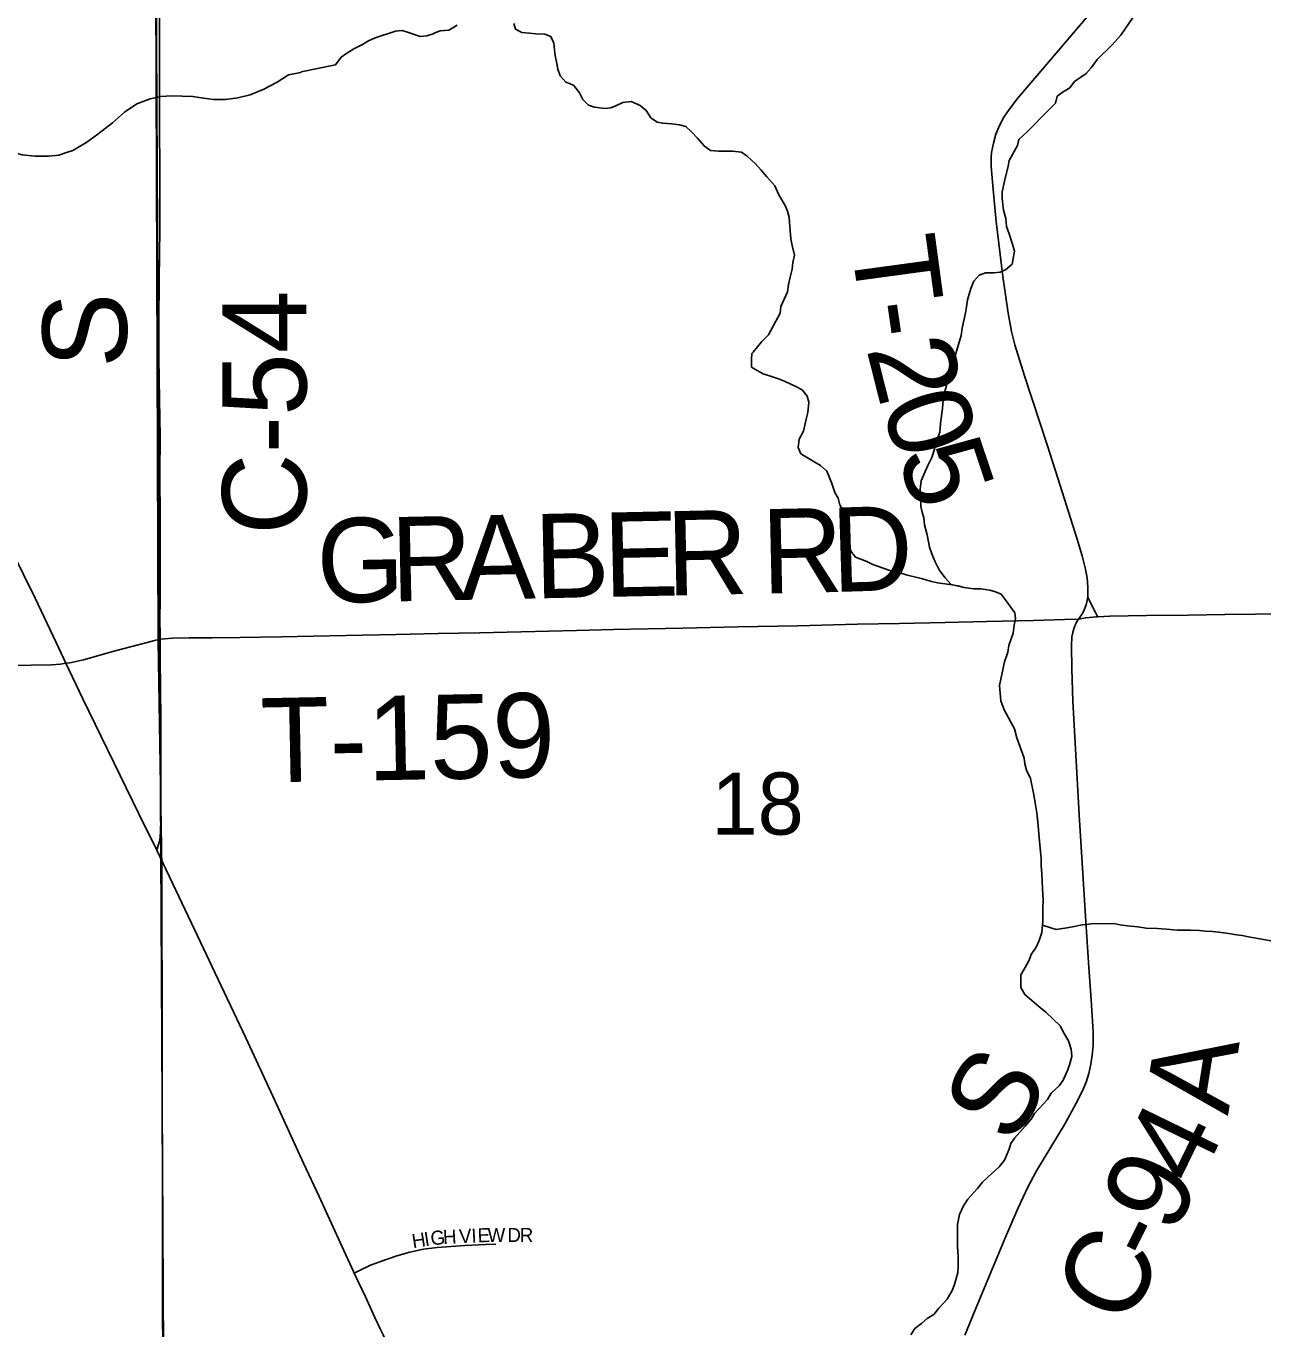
# Model space of a CAD drawing. Extents: x 1985906 to 2360102, y 891258 to 1222054.
# Drawn here: x 2140806 to 2145208, y 977726 to 982362 of the extents above; entities that cross this region are included whole.
import ezdxf

# ---------------------------------------------------------------- set-up
doc = ezdxf.new("R2010")
doc.units = 0
for name, color, linetype in [('GM_X_County_Road', 7, 'Continuous'), ('GM_X_County_Road_Text', 7, 'Continuous'), ('GM_X_Minor_River', 7, 'Continuous'), ('GM_X_Section', 7, 'Continuous'), ('GM_X_Section_Text', 7, 'Continuous'), ('GM_X_Township', 7, 'Continuous'), ('GM_X_Township_Road', 7, 'Continuous'), ('GM_X_Township_Road_Text', 7, 'Continuous'), ('GM_X_Township_Subdivision', 7, 'Continuous'), ('GM_X_Township_Subdivision_Text', 7, 'Continuous')]:
    doc.layers.add(name, color=color, linetype=linetype)

msp = doc.modelspace()

# ---------------------------------------------------------------- linework, layer by layer
at = {"layer": 'GM_X_County_Road'}
for points in [[(2140947.7, 980094.3), (2140922, 980148.5), (2140837.5, 980326), (2140715.1, 980576.2), (2140644.8, 980724.3), (2140516.3, 980990.3), (2140430.9, 981167.5), (2140245.8, 981551.2), (2140189.3, 981669.6), (2140124.7, 981802.3), (2139960.3, 982140.9), (2139875.2, 982318.3), (2139796.6, 982480.8), (2139668.7, 982746.5)], [(2141283.3, 980179.8), (2141282.3, 980261.7), (2141282.6, 980310.8), (2141283, 980392.8), (2141282.8, 980606), (2141282.2, 980770.1), (2141282.8, 980901.3), (2141280.8, 981032.6), (2141278.7, 981179.9), (2141278.6, 981311), (2141279.3, 981458.6), (2141281.4, 981639.2), (2141282.1, 981737.8), (2141281.3, 981852.5), (2141280.5, 982000.2), (2141280.2, 982164.3), (2141280.7, 982328.6), (2141281.1, 982525.6)], [(2144147.2, 977704.3), (2144191, 977810.2), (2144291.2, 978052.3), (2144336.7, 978157.4), (2144370.7, 978230.3), (2144401.5, 978288.2), (2144503.6, 978457.2), (2144543.6, 978528.9), (2144565.7, 978573.2), (2144578.2, 978603.8), (2144588.2, 978635.3), (2144595.5, 978667.6), (2144600.3, 978700.3), (2144603, 978733.2), (2144603.7, 978782.8), (2144596.8, 978897.4), (2144588.3, 979011.8), (2144576.9, 979175.1), (2144555.2, 979534.7), (2144530.9, 979959.8), (2144527.1, 980074.2), (2144526, 980156.3), (2144528.1, 980188.1), (2144530.7, 980203.7), (2144534.3, 980217.2), (2144538, 980227.1), (2144541.8, 980235.2), (2144544.7, 980240.2), (2144551.5, 980251.6)], [(2144551.5, 980251.6), (2144577.6, 980255.7), (2144602, 980258.5), (2144613.3, 980259.6), (2144620.2, 980259.9)], [(2144620.2, 980259.9), (2144662.3, 980261.9), (2144793.5, 980264.2), (2144941.1, 980265.7), (2145072.4, 980267.4), (2145400.8, 980271.1)], [(2140947.7, 980094.3), (2140961.4, 980096.1), (2141009.7, 980107.1), (2141122.4, 980138.2), (2141236.2, 980168.6), (2141263.2, 980175.6), (2141283.3, 980179.8)], [(2141270.5, 979429.1), (2141276.4, 979445.9), (2141281.2, 979464.4), (2141283.8, 979494.8), (2141285.5, 979539.3), (2141285.9, 979654.4), (2141285.3, 979769.3), (2141284.8, 979884.2), (2141284.3, 980015.6), (2141283.2, 980097.7), (2141283.3, 980179.8)], [(2140747.7, 980087), (2140895.6, 980089.3), (2140928.6, 980091.7), (2140947.7, 980094.3)], [(2141270.5, 979429.1), (2141207.6, 979558.4), (2141006.6, 979970.6), (2140947.7, 980094.3)], [(2141973.6, 977924.9), (2141971.1, 977930.5), (2141923.6, 978032.9), (2141848.4, 978196.6), (2141793.5, 978315.6), (2141690.9, 978538.8), (2141587.5, 978761.8), (2141511.2, 978924.8), (2141405, 979147.4), (2141270.5, 979429.1)], [(2142101.5, 977649.5), (2142076.4, 977704.5), (2142067.3, 977723.9), (2142047, 977766.6), (2142013.2, 977840.6), (2141973.6, 977924.9)]]:
    msp.add_lwpolyline(points, dxfattribs=at)
at = {"layer": 'GM_X_Minor_River'}
for points in [[(2144144.1, 980363.5), (2144098.1, 980375.3), (2144075.9, 980399.3), (2144055.8, 980427.3), (2144041.6, 980455.3), (2144029.4, 980483.3), (2144021.2, 980507.4), (2144012.9, 980551.5), (2144002.7, 980587.6), (2144000.5, 980611.7), (2143994.4, 980631.7), (2143990.2, 980651.8), (2143990, 980683.9), (2143987.8, 980714), (2143991.6, 980744.1), (2144005.3, 980776.3), (2144015.2, 980798.4), (2144029, 980826.6), (2144038.7, 980856.8), (2144046.5, 980884.9), (2144058.3, 980917.1), (2144060.1, 980947.2), (2144067.7, 981001.4), (2144069.5, 981031.6), (2144073.3, 981051.7), (2144090.8, 981118), (2144104.5, 981158.2), (2144114.2, 981196.4), (2144133.7, 981260.8), (2144137.6, 981286.9), (2144149.2, 981341.1), (2144153, 981363.2), (2144156.8, 981387.3), (2144168.5, 981427.5), (2144178.3, 981453.7), (2144198.1, 981475.9), (2144220.1, 981484), (2144250, 981484.2), (2144272, 981486.3), (2144291.9, 981494.4), (2144315.7, 981514.7), (2144323.4, 981560.9), (2144315.2, 981588.9), (2144305, 981623), (2144294.8, 981649), (2144292.6, 981677.1), (2144284.4, 981707.2), (2144282.3, 981727.2), (2144280.1, 981749.3), (2144280, 981771.4), (2144287.7, 981809.6), (2144301.3, 981863.8), (2144305.1, 981883.9), (2144334.7, 981936.3), (2144338.6, 981958.4), (2144370.3, 981986.7), (2144443.7, 982061.3), (2144469.5, 982087.6), (2144475.3, 982111.7), (2144497.2, 982127.9), (2144521.1, 982142), (2144536.9, 982164.2), (2144578.6, 982192.5), (2144596.5, 982212.7), (2144618.2, 982242.9), (2144669.8, 982293.4), (2144701.5, 982329.7), (2144717.4, 982351.8), (2144756.9, 982408.3)], [(2142260.5, 982337.1), (2142254.1, 982334.6), (2142232.2, 982326.5), (2142208.2, 982324.3), (2142170.1, 982338.2), (2142144.1, 982346), (2142120.2, 982343.9), (2142048.4, 982319.4), (2142024.5, 982309.3), (2142000.6, 982295.1), (2141972.8, 982280.9), (2141946.9, 982264.7), (2141927, 982250.5), (2141907.2, 982224.3), (2141785.1, 982198.4)], [(2142339.8, 982365.2), (2142309.9, 982346.9), (2142280, 982344.8), (2142260.5, 982337.1)], [(2142740.1, 982156.9), (2142726.8, 982162.5), (2142706.7, 982184.5), (2142698.5, 982208.5), (2142694.4, 982228.6), (2142688.2, 982256.7), (2142686, 982276.7), (2142683.9, 982300.8), (2142673.7, 982324.8), (2142651.7, 982332.7), (2142619.7, 982334.6), (2142597.7, 982336.4), (2142569.7, 982338.3), (2142547.7, 982350.2), (2142541.5, 982370.3)], [(2141785.1, 982198.4), (2141783.1, 982196.4), (2141739.1, 982188.5), (2141699.1, 982162.5), (2141649.2, 982136.5), (2141603.2, 982116.5), (2141559.3, 982106.5), (2141515.3, 982100.6), (2141473.3, 982100.6), (2141437.3, 982104.7), (2141399.3, 982110.8), (2141361.3, 982112.8), (2141323.4, 982112.9), (2141285.4, 982111), (2141247.4, 982103), (2141199.4, 982085), (2141155.5, 982055), (2141113.6, 982016.9), (2141061.6, 981976.9), (2141021.7, 981948.9), (2140971.7, 981918.8), (2140946.5, 981910.8)], [(2143387.9, 981884.3), (2143372, 981899), (2143351.9, 981912.9), (2143319.9, 981916.8), (2143270, 981916.5), (2143242, 981918.4), (2143219.9, 981934.3), (2143195.7, 981962.3), (2143175.6, 981984.3), (2143153.5, 982004.2), (2143131.5, 982010.1), (2143103.5, 982014), (2143071.5, 982015.8), (2143051.5, 982019.7), (2143029.4, 982035.7), (2143013.2, 982061.7), (2142991.1, 982079.6), (2142959.1, 982093.5), (2142929.1, 982089.3), (2142907.2, 982079.2), (2142887.3, 982071), (2142865.3, 982068.9), (2142829.3, 982072.7), (2142807.3, 982080.6), (2142787.2, 982100.6), (2142775, 982124.6), (2142754.9, 982150.6), (2142740.1, 982156.9)], [(2140946.5, 981910.8), (2140921.8, 981902.9), (2140885.8, 981898.9), (2140837.8, 981899), (2140791.8, 981903.1), (2140749.8, 981915.2), (2140703.8, 981931.3), (2140659.8, 981935.4), (2140619.9, 981929.4), (2140573.9, 981911.5), (2140529.9, 981891.5), (2140488, 981859.4), (2140450.1, 981825.4), (2140406.1, 981779.3), (2140370.2, 981733.2), (2140332.3, 981689.1), (2140286.4, 981639), (2140248.4, 981603), (2140208.5, 981562.9), (2140172.5, 981538.9), (2140132.6, 981508.8), (2140092.7, 981482.8), (2140046.7, 981456.8)], [(2143515.3, 981416), (2143519.1, 981442.1), (2143524.9, 981468.2), (2143532.7, 981496.4), (2143534.5, 981520.5), (2143540.3, 981546.6), (2143532.1, 981580.7), (2143527.9, 981604.8), (2143523.6, 981648.9), (2143521.4, 981681), (2143515.3, 981703), (2143507.1, 981723.1), (2143484.9, 981761.1), (2143470.7, 981793.1), (2143442.5, 981825.1), (2143422.3, 981849.1), (2143402.2, 981871.1), (2143387.9, 981884.3)], [(2143393.4, 981201.8), (2143424.7, 981238.9), (2143448.5, 981263.1), (2143474.1, 981311.4), (2143489.9, 981339.6), (2143491.7, 981363.7), (2143515.3, 981416)], [(2143393.9, 981144.5), (2143387.3, 981148.3), (2143387.1, 981176.4), (2143389, 981196.5), (2143393.4, 981201.8)], [(2144525.4, 978721.5), (2144515.2, 978751.6), (2144497, 978783.6), (2144486.8, 978803.6), (2144434.6, 978853.5), (2144410.4, 978873.5), (2144360.2, 978915.4), (2144346, 978941.4), (2144345.7, 978985.5), (2144361.5, 979011.7), (2144375.3, 979037.9), (2144383.1, 979058), (2144400.9, 979084.2), (2144410.8, 979108.3), (2144420.5, 979136.5), (2144424.3, 979176.7), (2144423.9, 979220.8), (2144425.7, 979252.9), (2144423.4, 979293.1), (2144421.1, 979345.3), (2144418.9, 979375.4), (2144418.7, 979399.5), (2144416.5, 979423.5), (2144410.1, 979487.7), (2144407.9, 979517.8), (2144403.5, 979562), (2144395.2, 979612.1), (2144391.1, 979632.2), (2144380.7, 979684.3), (2144366.5, 979714.3), (2144360.4, 979736.4), (2144358.2, 979756.4), (2144331.7, 979828.6), (2144323.5, 979860.6), (2144287.1, 979928.7), (2144274.8, 979960.8), (2144270.5, 980014.9), (2144287.8, 980099.3), (2144299.6, 980133.5), (2144303.4, 980157.6), (2144319.1, 980201.9), (2144322.9, 980230), (2144326.7, 980252.1), (2144324.6, 980274.2), (2144294.3, 980316.2), (2144276.2, 980340.1), (2144256.1, 980348.1), (2144236.1, 980354), (2144204.1, 980359.8), (2144178.1, 980359.7), (2144144.1, 980363.5), (2144122.1, 980369.4), (2144102.1, 980373.3), (2144050.1, 980381.1), (2144028.1, 980385), (2143996.1, 980394.8), (2143938, 980408.6), (2143916, 980416.5), (2143876, 980426.3), (2143819.9, 980446.1), (2143797.8, 980456), (2143757.8, 980471.8), (2143741.6, 980493.8), (2143733.5, 980517.9), (2143723.3, 980545.9), (2143721.1, 980570), (2143714.8, 980614.1), (2143714.6, 980636.2), (2143702.5, 980658.2), (2143696.3, 980682.3), (2143684.2, 980702.3), (2143674, 980734.3), (2143663.8, 980758.4), (2143655.7, 980778.4), (2143633.6, 980798.4), (2143613.5, 980810.3), (2143589.4, 980824.2), (2143563.3, 980840.2), (2143553.2, 980862.2), (2143557, 980892.3), (2143572.8, 980920.5), (2143582.5, 980962.7), (2143588.3, 980986.8), (2143592, 981023), (2143585.9, 981045), (2143567.7, 981067), (2143545.7, 981078.9), (2143507.6, 981096.8), (2143483.5, 981106.7), (2143455.5, 981116.6), (2143429.5, 981124.5), (2143407.4, 981136.4), (2143393.9, 981144.5)], [(2144423, 979162.9), (2144472.4, 979146.8), (2144510.3, 979153), (2144530.3, 979157.2), (2144564.2, 979163.4), (2144598.1, 979167.6), (2144676.1, 979168), (2144700.1, 979164.1), (2144726.1, 979160.2), (2144762.1, 979156.4), (2144792, 979152.5), (2144832, 979150.8), (2144864, 979148.9), (2144902, 979145.1), (2144949.9, 979145.4), (2144981.9, 979143.5), (2145003.9, 979141.6), (2145027.9, 979139.8), (2145049.9, 979137.9), (2145077.9, 979134), (2145113.9, 979128.2), (2145133.9, 979126.3), (2145161.9, 979120.4), (2145203.9, 979112.6), (2145235.9, 979106.8)], [(2143955.2, 977704.8), (2143969.1, 977726.9), (2143992.9, 977745.1), (2144012.8, 977763.3), (2144036.6, 977777.5), (2144054.4, 977799.7), (2144084.2, 977831.9), (2144102, 977862.2), (2144109.8, 977884.3), (2144121.5, 977926.5), (2144123.3, 977948.6), (2144123.1, 977984.7), (2144120.8, 978018.8), (2144120.3, 978097.1), (2144128, 978133.3), (2144141.8, 978163.4), (2144157.6, 978187.6), (2144191.3, 978225.9), (2144209.1, 978248.1), (2144228.9, 978266.3), (2144268.6, 978302.6), (2144288.5, 978326.8), (2144304.2, 978365.1), (2144310, 978385.2), (2144323.9, 978405.3), (2144361.5, 978447.7), (2144383.3, 978471.9), (2144395.2, 978492), (2144440.8, 978542.4), (2144454.6, 978564.6), (2144482.4, 978590.8), (2144496.2, 978611), (2144511.9, 978645.2), (2144519.8, 978665.3), (2144527.6, 978695.5), (2144525.4, 978721.5)]]:
    msp.add_lwpolyline(points, dxfattribs=at)
at = {"layer": 'GM_X_Section'}
for points in [[(2145516, 982922.1), (2145573, 977571.7), (2141296.5, 977422.3), (2141267.3, 982748.9), (2141268.7, 982849)], [(2136010.6, 982694.2), (2141267.3, 982748.9), (2141296.5, 977422.3), (2138801.7, 977322.7), (2136108.2, 977310)]]:
    msp.add_lwpolyline(points, close=True, dxfattribs=at)
at = {"layer": 'GM_X_Township'}
for points in [[(2133246.9, 1009511.7), (2133580.3, 1009513.3), (2135789.3, 1009523.9), (2137186.3, 1009553.5), (2140462.9, 1009595.7), (2141126.9, 1009599), (2141179.8, 1004952.8), (2141166.1, 1001591.7), (2141184.7, 999312.3), (2141186.6, 998951), (2141214.5, 993611.3), (2141210.9, 993531), (2141246.8, 988131.7), (2141275.5, 980173), (2141289.4, 979366.4), (2141296.8, 974769.7), (2141293.9, 973770.9), (2141300.2, 973609.9), (2141289.9, 972067), (2136847.4, 971959.2), (2136227.2, 971953.1), (2133617.1, 971934.7), (2128345.4, 971943.5)], [(2167076.9, 972563.1), (2161682.5, 972546.6), (2157787.2, 972497.8), (2154662, 972434.4), (2154378.5, 972428.6), (2151049.8, 972337.9), (2145722.1, 972190.7), (2141722.5, 972085.5), (2141289.9, 972067), (2141300.2, 973609.9), (2141293.9, 973770.9), (2141296.8, 974769.7), (2141289.4, 979366.4), (2141275.5, 980173), (2141246.8, 988131.7), (2141210.9, 993531), (2141214.5, 993611.3), (2145196.8, 993643.2), (2150432.4, 993719.5), (2150653.1, 993719.9), (2155970, 993782.4), (2156648.5, 993789.2), (2164159.2, 993883.8)]]:
    msp.add_lwpolyline(points, dxfattribs=at)
at = {"layer": 'GM_X_Township_Road'}
for points in [[(2144584, 980329.2), (2144584.5, 980333.4), (2144585, 980365.5), (2144582, 980397.5), (2144576.2, 980429.5), (2144564.4, 980477), (2144545.7, 980539.7), (2144485.9, 980727.2), (2144440.8, 980867.9), (2144358.7, 981117.3), (2144325.1, 981227.4), (2144312.8, 981275.2), (2144300.5, 981340), (2144281.8, 981470.1), (2144258.8, 981665.9), (2144247.2, 981780.2), (2144241, 981862.3), (2144240.7, 981895.6), (2144242.1, 981912.3), (2144248.3, 981945.1), (2144257.7, 981977), (2144270.3, 982007.9), (2144286, 982037.2), (2144304.2, 982065), (2144334.8, 982104.1), (2144547.5, 982354), (2144706.7, 982541.7)], [(2144551.5, 980251.6), (2144565.4, 980271.9), (2144573.3, 980287.4), (2144578.9, 980302), (2144582.7, 980317.5), (2144584, 980329.2)], [(2144584, 980329.2), (2144588.8, 980320), (2144596.6, 980305.2), (2144610.4, 980277.6), (2144616.7, 980266.1), (2144620.2, 980259.9)], [(2141283.3, 980179.8), (2141327.8, 980183.9), (2141386.5, 980185.2), (2141468, 980184.7), (2141567, 980186.2), (2141713.9, 980188.8), (2141944.1, 980193.4), (2142123.3, 980196.5), (2142271.8, 980200.3), (2142419.6, 980202.8), (2142567.4, 980206.1), (2142764.5, 980210.8), (2142895.9, 980214.6), (2143143.4, 980219.7), (2143338.9, 980224.5), (2143552, 980228.1), (2143765.2, 980233.2), (2143912.9, 980236.3), (2144076.4, 980239.8), (2144224.4, 980243.4), (2144390, 980247), (2144501.8, 980250.5), (2144551.5, 980251.6)]]:
    msp.add_lwpolyline(points, dxfattribs=at)
at = {"layer": 'GM_X_Township_Subdivision'}
msp.add_lwpolyline([(2141973.6, 977924.9), (2141990.2, 977932.7), (2142031.8, 977952.4), (2142077.9, 977969.9), (2142125.4, 977986.4), (2142171.9, 977999.4), (2142219.8, 978009.2), (2142268.6, 978015.5), (2142367, 978022.6), (2142440.6, 978026.6), (2142477.3, 978027.1)], dxfattribs=at)

# ---------------------------------------------------------------- texts
at = {"layer": 'GM_X_County_Road_Text'}
for s, rotation, p in [('C-54', 90, (2141803.7, 980551.4)), ('S', 90, (2141164.4, 981145.4)), ('A', 80.9599, (2145083.2, 978482.6)), ('S', 59.4082, (2144314.8, 978373.7)), ('4', 64.0528, (2144973.4, 978224.6)), ('9', 63.352, (2144888.7, 978055.8)), ('C', 63.2744, (2144722.4, 977725.3)), ('-', 63.2917, (2144833.2, 977945.4))]:
    msp.add_text(s, height=300, rotation=rotation, dxfattribs=at).set_placement(p)
at = {"layer": 'GM_X_Section_Text'}
msp.add_text('18', height=221, rotation=0, dxfattribs=at).set_placement((2143244.9, 979484.7))
at = {"layer": 'GM_X_Township_Road_Text'}
for s, rotation, p in [('T', 277.7334, (2143740.9, 981594.8)), ('-', 278.2577, (2143771.5, 981369.5)), ('2', 284.1837, (2143795.8, 981214.4)), ('0', 287.7861, (2143846.7, 981015.5)), ('5', 288.5914, (2143904.6, 980835.1)), ('G', 1.2204, (2141842.8, 980308.6)), ('R', 1.2217, (2142106.8, 980314.2)), ('A', 1.2204, (2142353.1, 980319.5)), ('B', 1.2197, (2142617.1, 980325.1)), ('E', 1.2195, (2142863.4, 980330.3)), ('R', 1.2209, (2143087.7, 980335.1)), ('R', 1.2248, (2143426.5, 980342.4)), ('D', 1.7581, (2143675.9, 980347.7)), ('T-159', 1.1159, (2141643.5, 979670))]:
    msp.add_text(s, height=300, rotation=rotation, dxfattribs=at).set_placement(p)
at = {"layer": 'GM_X_Township_Subdivision_Text'}
for s, rotation, p in [('H', 8.8658, (2142183, 978013.1)), ('I', 8.8658, (2142226.5, 978019.9)), ('G', 5.6802, (2142247.5, 978023.2)), ('H', 3.0501, (2142290.7, 978027.5)), ('V', 2.8973, (2142347.7, 978030.5)), ('I', 2.9071, (2142391.7, 978032.7)), ('E', 1.9128, (2142413.4, 978033.8)), ('W', 0.2186, (2142448.2, 978035)), ('D', 0, (2142518.6, 978035.2)), ('R', 0, (2142562.6, 978035.2))]:
    msp.add_text(s, height=50, rotation=rotation, dxfattribs=at).set_placement(p)

doc.saveas('drawing.dxf')
